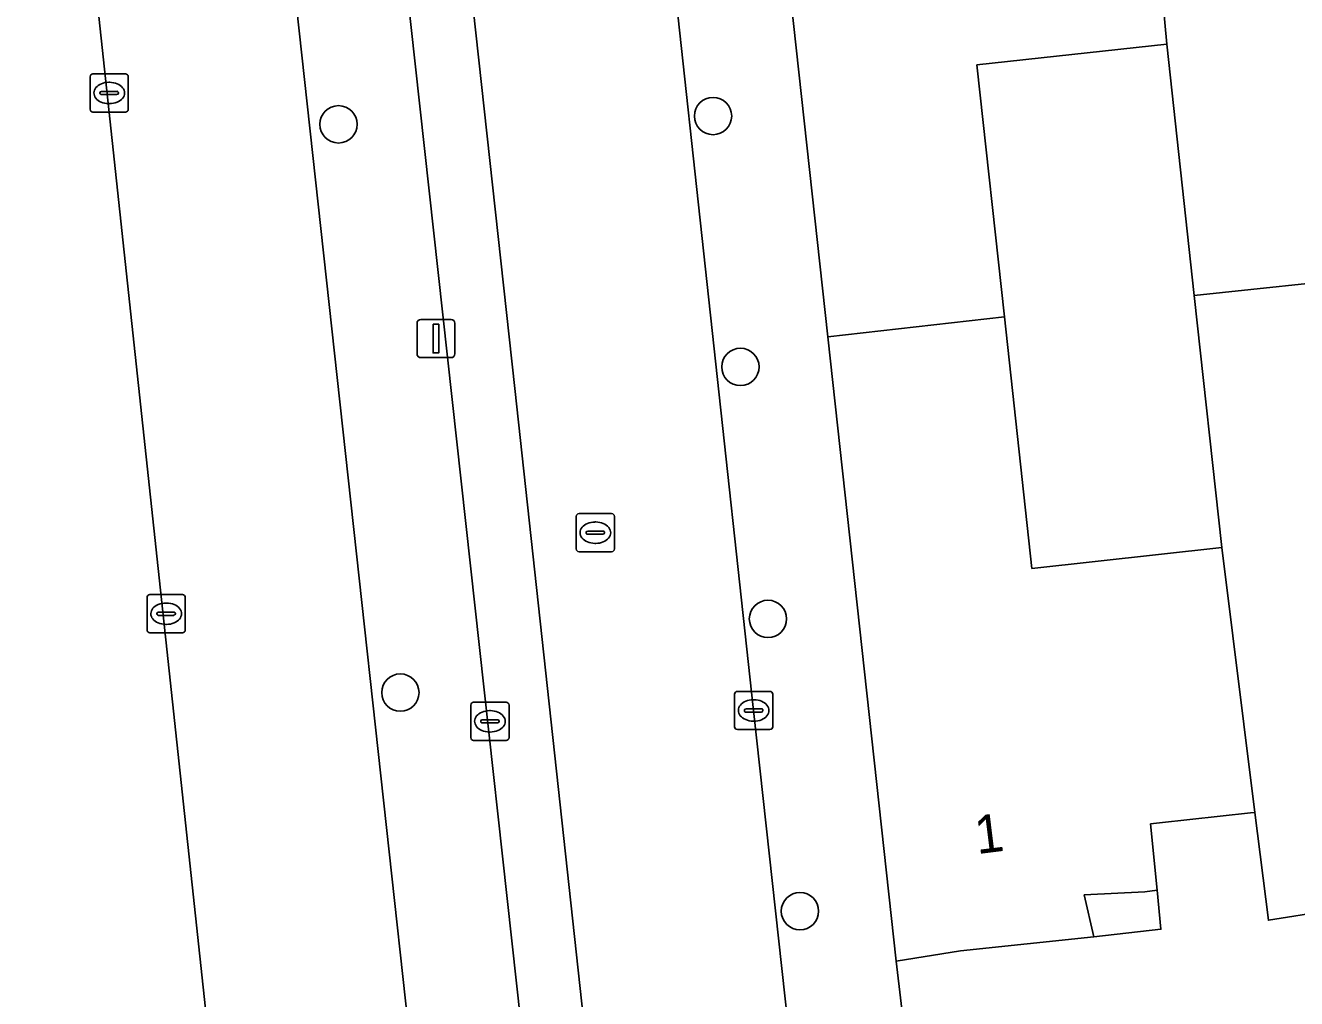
# Model space of a CAD drawing. Extents: x 161248 to 161848, y 384871 to 385383.
# Drawn here: x 161323.82 to 161357.1, y 385112.17 to 385137.66 of the extents above; entities that cross this region are included whole.
import ezdxf

# ---------------------------------------------------------------- set-up
doc = ezdxf.new("R2010")
doc.units = 0
for name, color, linetype in [('IMGEO_Boom', 7, 'Continuous'), ('IMGEO_Erf', 7, 'Continuous'), ('IMGEO_Kolk', 7, 'Continuous'), ('IMGEO_Lichtmast', 7, 'Continuous'), ('IMGEO_Pand', 7, 'Continuous'), ('IMGEO_Pand_nummerreeks', 7, 'Continuous'), ('IMGEO_Pand_overbouw', 7, 'Continuous'), ('IMGEO_Parkeervlak_open', 7, 'Continuous'), ('IMGEO_Rijbaan_lokaal_open', 7, 'Continuous'), ('IMGEO_Rioolput', 7, 'Continuous'), ('IMGEO_Voetpad_open', 7, 'Continuous')]:
    doc.layers.add(name, color=color, linetype=linetype)

msp = doc.modelspace()

# ---------------------------------------------------------------- linework, layer by layer
at = {"layer": 'IMGEO_Boom'}
for centre in [(161341.823, 385135.289), (161332.016, 385135.071), (161342.541, 385128.718), (161343.262, 385122.118), (161333.636, 385120.188), (161344.099, 385114.463)]:
    msp.add_circle(centre, 0.489, dxfattribs=at)
at = {"layer": 'IMGEO_Erf'}
msp.add_lwpolyline([(161353.706, 385137.173), (161348.735, 385136.627), (161349.454, 385130.026), (161350.172, 385123.441), (161355.143, 385123.987), (161354.424, 385130.587)], close=True, dxfattribs=at)
msp.add_lwpolyline([(161357.912, 385114.471), (161356.367, 385114.224), (161356.013, 385117.05), (161355.9, 385117.038), (161353.513, 385116.776), (161353.279, 385116.75), (161353.45, 385115.011), (161353.126, 385114.973), (161351.542, 385114.89), (161351.795, 385113.794), (161348.307, 385113.422), (161346.621, 385113.155), (161347.043, 385109.527)], dxfattribs=at)
at = {"layer": 'IMGEO_Kolk'}
for p, q in [((161325.511, 385135.466), (161325.511, 385136.318)), ((161325.586, 385136.392), (161326.438, 385136.392)), ((161326.512, 385136.318), (161326.512, 385135.466)), ((161325.999, 385136.172), (161326.024, 385136.172)), ((161325.77, 385135.886), (161325.77, 385135.898)), ((161326.208, 385135.849), (161325.81, 385135.849)), ((161325.813, 385135.935), (161326.211, 385135.935)), ((161326.254, 385135.898), (161326.254, 385135.886)), ((161326.438, 385135.392), (161325.586, 385135.392)), ((161326.022, 385135.612), (161325.997, 385135.612)), ((161327.003, 385121.828), (161327.003, 385122.68)), ((161327.078, 385122.754), (161327.93, 385122.754)), ((161328.004, 385122.68), (161328.004, 385121.828)), ((161327.491, 385122.534), (161327.516, 385122.534)), ((161327.262, 385122.248), (161327.262, 385122.26)), ((161327.7, 385122.211), (161327.302, 385122.211)), ((161327.305, 385122.297), (161327.703, 385122.297)), ((161327.746, 385122.26), (161327.746, 385122.248)), ((161327.93, 385121.754), (161327.078, 385121.754)), ((161327.514, 385121.974), (161327.489, 385121.974)), ((161342.386, 385119.294), (161342.386, 385120.146)), ((161342.461, 385120.22), (161343.313, 385120.22)), ((161343.387, 385120.146), (161343.387, 385119.294)), ((161335.48, 385119.009), (161335.48, 385119.861)), ((161335.555, 385119.935), (161336.407, 385119.935)), ((161335.968, 385119.715), (161335.993, 385119.715)), ((161336.481, 385119.861), (161336.481, 385119.009)), ((161342.645, 385119.714), (161342.645, 385119.726)), ((161343.083, 385119.677), (161342.685, 385119.677)), ((161342.688, 385119.763), (161343.086, 385119.763)), ((161342.874, 385120), (161342.899, 385120)), ((161343.129, 385119.726), (161343.129, 385119.714)), ((161335.739, 385119.429), (161335.739, 385119.441)), ((161336.177, 385119.392), (161335.779, 385119.392)), ((161335.782, 385119.478), (161336.18, 385119.478)), ((161336.223, 385119.441), (161336.223, 385119.429)), ((161342.897, 385119.44), (161342.872, 385119.44)), ((161335.991, 385119.155), (161335.966, 385119.155)), ((161343.313, 385119.22), (161342.461, 385119.22)), ((161336.407, 385118.935), (161335.555, 385118.935))]:
    msp.add_line(p, q, dxfattribs=at)
for points in [[(161325.511, 385135.466), (161325.511, 385136.318)], [(161325.586, 385136.392), (161326.438, 385136.392)], [(161326.512, 385136.318), (161326.512, 385135.466)], [(161326.438, 385135.392), (161325.586, 385135.392)], [(161327.003, 385121.828), (161327.003, 385122.68)], [(161327.078, 385122.754), (161327.93, 385122.754)], [(161328.004, 385122.68), (161328.004, 385121.828)], [(161327.93, 385121.754), (161327.078, 385121.754)], [(161342.386, 385119.294), (161342.386, 385120.146)], [(161342.461, 385120.22), (161343.313, 385120.22)], [(161343.387, 385120.146), (161343.387, 385119.294)], [(161335.48, 385119.009), (161335.48, 385119.861)], [(161335.555, 385119.935), (161336.407, 385119.935)], [(161336.481, 385119.861), (161336.481, 385119.009)], [(161343.313, 385119.22), (161342.461, 385119.22)], [(161336.407, 385118.935), (161335.555, 385118.935)]]:
    msp.add_lwpolyline(points, dxfattribs=at)
for centre, radius, start, end in [((161325.588, 385136.316), 0.0765, 91.552, 178.448), ((161325.588, 385136.316), 0.0765, 91.552, 178.448), ((161326.436, 385136.316), 0.0765, 1.552, 88.448), ((161326.436, 385136.316), 0.0765, 1.552, 88.448), ((161325.81, 385135.895), 0.0403, 85.8775, 175.7526), ((161325.807, 385135.885), 0.0366, 178.938, 274.7102), ((161326.211, 385135.892), 0.043, 264.8664, 352.4533), ((161326.215, 385135.897), 0.0386, 1.7309, 96.639), ((161325.588, 385135.468), 0.0765, 181.552, 268.448), ((161325.588, 385135.468), 0.0765, 181.552, 268.448), ((161326.436, 385135.468), 0.0765, 271.552, 358.448), ((161326.436, 385135.468), 0.0765, 271.552, 358.448), ((161327.08, 385122.678), 0.0765, 91.552, 178.448), ((161327.08, 385122.678), 0.0765, 91.552, 178.448), ((161327.928, 385122.678), 0.0765, 1.552, 88.448), ((161327.928, 385122.678), 0.0765, 1.552, 88.448), ((161327.302, 385122.257), 0.0403, 85.8775, 175.7526), ((161327.299, 385122.247), 0.0366, 178.938, 274.7102), ((161327.703, 385122.254), 0.043, 264.8664, 352.4533), ((161327.707, 385122.259), 0.0386, 1.7309, 96.639), ((161327.08, 385121.83), 0.0765, 181.552, 268.448), ((161327.08, 385121.83), 0.0765, 181.552, 268.448), ((161327.928, 385121.83), 0.0765, 271.552, 358.448), ((161327.928, 385121.83), 0.0765, 271.552, 358.448), ((161342.463, 385120.144), 0.0765, 91.552, 178.448), ((161342.463, 385120.144), 0.0765, 91.552, 178.448), ((161343.311, 385120.144), 0.0765, 1.552, 88.448), ((161343.311, 385120.144), 0.0765, 1.552, 88.448), ((161335.557, 385119.859), 0.0765, 91.552, 178.448), ((161335.557, 385119.859), 0.0765, 91.552, 178.448), ((161336.405, 385119.859), 0.0765, 1.552, 88.448), ((161336.405, 385119.859), 0.0765, 1.552, 88.448), ((161342.685, 385119.723), 0.0403, 85.8775, 175.7526), ((161342.682, 385119.713), 0.0366, 178.938, 274.7102), ((161343.086, 385119.72), 0.043, 264.8664, 352.4533), ((161343.09, 385119.725), 0.0386, 1.7309, 96.639), ((161335.779, 385119.438), 0.0403, 85.8775, 175.7526), ((161335.776, 385119.428), 0.0366, 178.938, 274.7102), ((161336.18, 385119.435), 0.043, 264.8664, 352.4533), ((161336.184, 385119.44), 0.0386, 1.7309, 96.639), ((161335.557, 385119.011), 0.0765, 181.552, 268.448), ((161335.557, 385119.011), 0.0765, 181.552, 268.448), ((161336.405, 385119.011), 0.0765, 271.552, 358.448), ((161336.405, 385119.011), 0.0765, 271.552, 358.448), ((161342.463, 385119.296), 0.0765, 181.552, 268.448), ((161342.463, 385119.296), 0.0765, 181.552, 268.448), ((161343.311, 385119.296), 0.0765, 271.552, 358.448), ((161343.311, 385119.296), 0.0765, 271.552, 358.448)]:
    msp.add_arc(centre, radius, start, end, dxfattribs=at)
for centre, major_axis, ratio, start_param, end_param in [((161325.998, 385135.892), (-0.387, 0.002), 0.722429, 4.712389, 7.853982), ((161326.023, 385135.892), (-0.39, 0.002), 0.717154, 1.570796, 4.712389), ((161327.49, 385122.254), (-0.387, 0.002), 0.722429, 4.712389, 7.853982), ((161327.515, 385122.254), (-0.39, 0.002), 0.717154, 1.570796, 4.712389), ((161335.967, 385119.435), (-0.387, 0.002), 0.722429, 4.712389, 7.853982), ((161335.992, 385119.435), (-0.39, 0.002), 0.717154, 1.570796, 4.712389), ((161342.873, 385119.72), (-0.387, 0.002), 0.722429, 4.712389, 7.853982), ((161342.898, 385119.72), (-0.39, 0.002), 0.717154, 1.570796, 4.712389)]:
    msp.add_ellipse(centre, major_axis=major_axis, ratio=ratio, start_param=start_param, end_param=end_param, dxfattribs=at)
at = {"layer": 'IMGEO_Lichtmast'}
for p, q in [((161334.072, 385129.06), (161334.072, 385129.86)), ((161334.072, 385129.86), (161334.072, 385129.06)), ((161334.172, 385129.96), (161334.962, 385129.96)), ((161334.962, 385129.96), (161334.172, 385129.96)), ((161335.062, 385129.86), (161335.062, 385129.06)), ((161335.062, 385129.06), (161335.062, 385129.86)), ((161334.962, 385128.96), (161334.172, 385128.96)), ((161334.172, 385128.96), (161334.962, 385128.96))]:
    msp.add_line(p, q, dxfattribs=at)
msp.add_lwpolyline([(161334.492, 385129.835), (161334.642, 385129.835), (161334.642, 385129.085), (161334.492, 385129.085), (161334.492, 385129.835)], dxfattribs=at)
for centre, start, end in [((161334.172, 385129.86), 90, 180), ((161334.172, 385129.86), 90, 180), ((161334.962, 385129.86), 0, 90), ((161334.962, 385129.86), 360, 90), ((161334.172, 385129.06), 180, 270), ((161334.172, 385129.06), 180, 270), ((161334.962, 385129.06), 270, 0), ((161334.962, 385129.06), 270, 0)]:
    msp.add_arc(centre, 0.1, start, end, dxfattribs=at)
at = {"layer": 'IMGEO_Pand'}
for points in [[(161362.641, 385145.129), (161362.528, 385145.117), (161362.405, 385145.104), (161360.063, 385144.853), (161359.956, 385144.842), (161359.719, 385146.576), (161359.401, 385146.46), (161357.818, 385146.288), (161357.835, 385147.394), (161354.342, 385147.087), (161352.805, 385146.916), (161353.067, 385144.078), (161353.706, 385137.173), (161354.424, 385130.587), (161359.038, 385131.08), (161358.314, 385137.68), (161363.284, 385138.226)], [(161353.067, 385144.078), (161352.955, 385144.066), (161350.369, 385143.783), (161350.135, 385145.517), (161349.816, 385145.395), (161348.234, 385145.232), (161348.252, 385146.352), (161344.756, 385146.031), (161343.041, 385145.85), (161344.83, 385129.508), (161349.454, 385130.026), (161348.735, 385136.627), (161353.706, 385137.173)], [(161364.73, 385125.041), (161359.76, 385124.495), (161359.038, 385131.08), (161354.424, 385130.587), (161355.143, 385123.987), (161356.013, 385117.05), (161356.367, 385114.224), (161357.912, 385114.471), (161361.407, 385114.838), (161361.138, 385115.924), (161362.739, 385116.022), (161363.059, 385116.048), (161362.859, 385117.793), (161365.493, 385118.083)], [(161355.143, 385123.987), (161350.172, 385123.441), (161349.454, 385130.026), (161344.83, 385129.508), (161346.621, 385113.155), (161348.307, 385113.422), (161351.795, 385113.794), (161351.542, 385114.89), (161353.126, 385114.973), (161353.45, 385115.011), (161353.279, 385116.75), (161353.513, 385116.776), (161355.9, 385117.038), (161356.013, 385117.05)]]:
    msp.add_lwpolyline(points, close=True, dxfattribs=at)
at = {"layer": 'IMGEO_Pand_overbouw'}
msp.add_lwpolyline([(161353.45, 385115.011), (161353.126, 385114.973), (161351.542, 385114.89), (161351.795, 385113.794), (161353.55, 385113.989)], close=True, dxfattribs=at)
at = {"layer": 'IMGEO_Parkeervlak_open'}
for points in [[(161334.195, 385075.901), (161337.698, 385076.275), (161328.7, 385158.391)], [(161332.485, 385157.764), (161332.208, 385158.002), (161331.619, 385158.449), (161340.643, 385076.62), (161340.884, 385076.763), (161341.199, 385076.965), (161341.425, 385077.136)], [(161342.081, 385078.123), (161336.633, 385128.156), (161333.566, 385156.104)], [(161323.818, 385155.771), (161332.231, 385077.462)]]:
    msp.add_lwpolyline(points, dxfattribs=at)
at = {"layer": 'IMGEO_Rijbaan_lokaal_open'}
for points in [[(161345.081, 385099.589), (161343.794, 385111.449), (161342.886, 385119.72), (161340.632, 385140.435), (161339.619, 385149.644), (161338.388, 385160.759), (161337.994, 385164.378), (161331.038, 385163.711), (161331.58, 385158.8), (161331.619, 385158.449), (161332.208, 385158.002), (161332.485, 385157.764)], [(161333.566, 385156.104), (161336.633, 385128.156), (161342.081, 385078.123)], [(161332.231, 385077.462), (161323.818, 385155.771)]]:
    msp.add_lwpolyline(points, dxfattribs=at)
at = {"layer": 'IMGEO_Rioolput'}
for p, q in [((161338.241, 385123.95), (161338.241, 385124.802)), ((161338.316, 385124.876), (161339.168, 385124.876)), ((161339.242, 385124.802), (161339.242, 385123.95)), ((161338.5, 385124.37), (161338.5, 385124.382)), ((161338.938, 385124.333), (161338.54, 385124.333)), ((161338.543, 385124.419), (161338.941, 385124.419)), ((161338.729, 385124.656), (161338.754, 385124.656)), ((161338.984, 385124.382), (161338.984, 385124.37)), ((161338.752, 385124.096), (161338.727, 385124.096)), ((161339.168, 385123.876), (161338.316, 385123.876))]:
    msp.add_line(p, q, dxfattribs=at)
for points in [[(161338.241, 385123.95), (161338.241, 385124.802)], [(161338.316, 385124.876), (161339.168, 385124.876)], [(161339.242, 385124.802), (161339.242, 385123.95)], [(161339.168, 385123.876), (161338.316, 385123.876)]]:
    msp.add_lwpolyline(points, dxfattribs=at)
for centre, radius, start, end in [((161338.318, 385124.8), 0.0765, 91.552, 178.448), ((161338.318, 385124.8), 0.0765, 91.552, 178.448), ((161339.166, 385124.8), 0.0765, 1.552, 88.448), ((161339.166, 385124.8), 0.0765, 1.552, 88.448), ((161338.54, 385124.379), 0.0403, 85.8775, 175.7526), ((161338.537, 385124.369), 0.0366, 178.938, 274.7102), ((161338.941, 385124.376), 0.043, 264.8664, 352.4533), ((161338.945, 385124.381), 0.0386, 1.7309, 96.639), ((161338.318, 385123.952), 0.0765, 181.552, 268.448), ((161338.318, 385123.952), 0.0765, 181.552, 268.448), ((161339.166, 385123.952), 0.0765, 271.552, 358.448), ((161339.166, 385123.952), 0.0765, 271.552, 358.448)]:
    msp.add_arc(centre, radius, start, end, dxfattribs=at)
for centre, major_axis, ratio, start_param, end_param in [((161338.728, 385124.376), (-0.387, 0.002), 0.722429, 4.712389, 7.853982), ((161338.753, 385124.376), (-0.39, 0.002), 0.717154, 1.570796, 4.712389)]:
    msp.add_ellipse(centre, major_axis=major_axis, ratio=ratio, start_param=start_param, end_param=end_param, dxfattribs=at)
at = {"layer": 'IMGEO_Voetpad_open'}
msp.add_lwpolyline([(161343.678, 385049.095), (161341.217, 385071.409), (161341.195, 385071.608), (161340.694, 385071.554), (161340.168, 385076.316), (161340.67, 385076.371), (161340.643, 385076.62), (161331.619, 385158.449), (161331.58, 385158.8), (161331.129, 385158.749), (161330.574, 385163.733), (161328.129, 385163.466), (161328.7, 385158.391), (161337.698, 385076.275), (161338.273, 385071.053), (161327.126, 385070.008), (161326.877, 385072.057)], dxfattribs=at)
msp.add_lwpolyline([(161343.041, 385145.85), (161342.683, 385149.46), (161342.306, 385152.893), (161341.838, 385157.038), (161341.751, 385157.774), (161339.251, 385157.497), (161340.115, 385149.699), (161339.619, 385149.644), (161340.632, 385140.435), (161342.886, 385119.72), (161343.794, 385111.449), (161344.291, 385111.502), (161344.61, 385108.563), (161347.116, 385108.799), (161347.043, 385109.527), (161346.621, 385113.155), (161344.83, 385129.508)], close=True, dxfattribs=at)

# ---------------------------------------------------------------- texts
at = {"layer": 'IMGEO_Pand_nummerreeks'}
msp.add_text('1', height=1, rotation=7.0417, dxfattribs=at).set_placement((161348.739, 385115.956))

doc.saveas('drawing.dxf')
